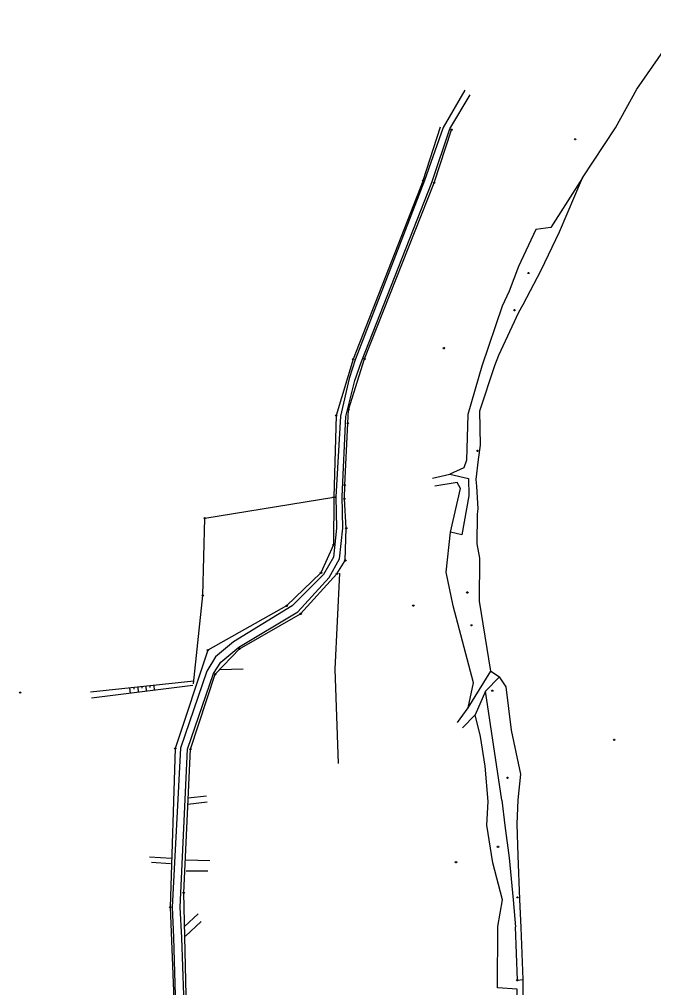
# Model space of a CAD drawing. Extents: x -664960 to -662754, y -993849 to -991145.
# Drawn here: x -664210.8 to -663897.5, y -991740.8 to -991262.9 of the extents above; entities that cross this region are included whole.
import ezdxf

# ---------------------------------------------------------------- set-up
doc = ezdxf.new("R2010")
doc.units = 0
for name, color, linetype in [('Vrstva 13', 7, 'Continuous'), ('Vrstva 18', 7, 'Continuous'), ('Vrstva 27', 7, 'Continuous'), ('Vrstva 6', 7, 'Continuous'), ('Vrstva 63', 7, 'Continuous')]:
    doc.layers.add(name, color=color, linetype=linetype)

msp = doc.modelspace()

# ---------------------------------------------------------------- linework, layer by layer
at = {"layer": 'Vrstva 13'}
for points in [[(-663936.082, -991321.83), (-663935.902, -991322.13), (-663936.082, -991322.43), (-663936.442, -991322.43), (-663936.622, -991322.13), (-663936.442, -991321.83), (-663936.082, -991321.83)], [(-663959.088, -991387.85), (-663958.908, -991388.15), (-663959.088, -991388.45), (-663959.448, -991388.45), (-663959.628, -991388.15), (-663959.448, -991387.85), (-663959.088, -991387.85)], [(-663966.003, -991406.155), (-663965.823, -991406.455), (-663966.003, -991406.755), (-663966.363, -991406.755), (-663966.543, -991406.455), (-663966.363, -991406.155), (-663966.003, -991406.155)], [(-664000.893, -991424.943), (-664000.713, -991425.243), (-664000.893, -991425.543), (-664001.253, -991425.543), (-664001.433, -991425.243), (-664001.253, -991424.943), (-664000.893, -991424.943)], [(-663989.35, -991545.572), (-663989.17, -991545.872), (-663989.35, -991546.172), (-663989.71, -991546.172), (-663989.89, -991545.872), (-663989.71, -991545.572), (-663989.35, -991545.572)], [(-664016.018, -991551.993), (-664015.838, -991552.293), (-664016.018, -991552.593), (-664016.378, -991552.593), (-664016.558, -991552.293), (-664016.378, -991551.993), (-664016.018, -991551.993)], [(-663987.291, -991561.717), (-663987.111, -991562.017), (-663987.291, -991562.317), (-663987.651, -991562.317), (-663987.831, -991562.017), (-663987.651, -991561.717), (-663987.291, -991561.717)], [(-663916.797, -991618.272), (-663916.617, -991618.572), (-663916.797, -991618.872), (-663917.157, -991618.872), (-663917.337, -991618.572), (-663917.157, -991618.272), (-663916.797, -991618.272)], [(-663969.545, -991636.956), (-663969.365, -991637.256), (-663969.545, -991637.556), (-663969.905, -991637.556), (-663970.085, -991637.256), (-663969.905, -991636.956), (-663969.545, -991636.956)], [(-663974.199, -991671.063), (-663974.019, -991671.363), (-663974.199, -991671.663), (-663974.559, -991671.663), (-663974.739, -991671.363), (-663974.559, -991671.063), (-663974.199, -991671.063)], [(-663994.938, -991678.59), (-663994.758, -991678.89), (-663994.938, -991679.19), (-663995.298, -991679.19), (-663995.478, -991678.89), (-663995.298, -991678.59), (-663994.938, -991678.59)]]:
    msp.add_lwpolyline(points, dxfattribs=at)
at = {"layer": 'Vrstva 18'}
for points in [[(-663997.1, -991317.09), (-663996.92, -991317.39), (-663997.1, -991317.69), (-663997.46, -991317.69), (-663997.64, -991317.39), (-663997.46, -991317.09), (-663997.1, -991317.09)], [(-664048.34, -991462), (-664048.16, -991462.3), (-664048.34, -991462.6), (-664048.7, -991462.6), (-664048.88, -991462.3), (-664048.7, -991462), (-664048.34, -991462)], [(-664049.99, -991499.32), (-664049.81, -991499.62), (-664049.99, -991499.92), (-664050.35, -991499.92), (-664050.53, -991499.62), (-664050.35, -991499.32), (-664049.99, -991499.32)], [(-664119.01, -991508.85), (-664118.83, -991509.15), (-664119.01, -991509.45), (-664119.37, -991509.45), (-664119.55, -991509.15), (-664119.37, -991508.85), (-664119.01, -991508.85)], [(-664119.98, -991546.98), (-664119.8, -991547.28), (-664119.98, -991547.58), (-664120.34, -991547.58), (-664120.52, -991547.28), (-664120.34, -991546.98), (-664119.98, -991546.98)], [(-664210.23, -991594.95), (-664210.05, -991595.25), (-664210.23, -991595.55), (-664210.59, -991595.55), (-664210.77, -991595.25), (-664210.59, -991594.95), (-664210.23, -991594.95)], [(-663976.993, -991593.982), (-663976.813, -991594.282), (-663976.993, -991594.582), (-663977.353, -991594.582), (-663977.533, -991594.282), (-663977.353, -991593.982), (-663976.993, -991593.982)], [(-663964.59, -991695.98), (-663964.41, -991696.28), (-663964.59, -991696.58), (-663964.95, -991696.58), (-663965.13, -991696.28), (-663964.95, -991695.98), (-663964.59, -991695.98)], [(-663964.65, -991736.881), (-663964.47, -991737.181), (-663964.65, -991737.481), (-663965.01, -991737.481), (-663965.19, -991737.181), (-663965.01, -991736.881), (-663964.65, -991736.881)]]:
    msp.add_lwpolyline(points, dxfattribs=at)
at = {"layer": 'Vrstva 27'}
for p, q in [((-664011.32, -991342.42), (-664002.8, -991315.95)), ((-664005.94, -991343.56), (-663997.28, -991317.39)), ((-664006.682, -991489.309), (-663998.21, -991487.344)), ((-663994.589, -991491.506), (-664005.557, -991493.34)), ((-663992.826, -991494.463), (-663994.589, -991491.506))]:
    msp.add_line(p, q, dxfattribs=at)
for points in [[(-664011.14, -991342.12), (-664010.96, -991342.42), (-664011.14, -991342.72), (-664011.5, -991342.72), (-664011.68, -991342.42), (-664011.5, -991342.12), (-664011.14, -991342.12)], [(-664011.32, -991342.42), (-664045.93, -991430.61), (-664054.33, -991458.49), (-664055.39, -991498.74), (-664055.6, -991522.31), (-664061.81, -991536.13), (-664078.76, -991552.43), (-664117.73, -991574.23), (-664133.76, -991622.74)], [(-664126.2, -991623.19), (-664114.01, -991586.15), (-664102.07, -991573.65), (-664071.85, -991556.39), (-664053.91, -991536.54), (-664049.78, -991530.04), (-664049.29, -991514.15), (-664050.17, -991499.62), (-664050.07, -991492.88), (-664048.52, -991462.3), (-664048.26, -991455.68), (-664040.26, -991430.5), (-664005.94, -991343.56)], [(-664005.76, -991343.26), (-664005.58, -991343.56), (-664005.76, -991343.86), (-664006.12, -991343.86), (-664006.3, -991343.56), (-664006.12, -991343.26), (-664005.76, -991343.26)], [(-664045.75, -991430.31), (-664045.57, -991430.61), (-664045.75, -991430.91), (-664046.11, -991430.91), (-664046.29, -991430.61), (-664046.11, -991430.31), (-664045.75, -991430.31)], [(-664040.08, -991430.2), (-664039.9, -991430.5), (-664040.08, -991430.8), (-664040.44, -991430.8), (-664040.62, -991430.5), (-664040.44, -991430.2), (-664040.08, -991430.2)], [(-664048.08, -991455.38), (-664047.9, -991455.68), (-664048.08, -991455.98), (-664048.44, -991455.98), (-664048.62, -991455.68), (-664048.44, -991455.38), (-664048.08, -991455.38)], [(-664054.15, -991458.19), (-664053.97, -991458.49), (-664054.15, -991458.79), (-664054.51, -991458.79), (-664054.69, -991458.49), (-664054.51, -991458.19), (-664054.15, -991458.19)], [(-663998.21, -991487.344), (-663989.009, -991489.571), (-663988.786, -991498.045)], [(-664049.89, -991492.58), (-664049.71, -991492.88), (-664049.89, -991493.18), (-664050.25, -991493.18), (-664050.43, -991492.88), (-664050.25, -991492.58), (-664049.89, -991492.58)], [(-663988.786, -991498.045), (-663992.242, -991517.387), (-663997.766, -991515.983), (-663992.826, -991494.463)], [(-664055.21, -991498.44), (-664055.03, -991498.74), (-664055.21, -991499.04), (-664055.57, -991499.04), (-664055.75, -991498.74), (-664055.57, -991498.44), (-664055.21, -991498.44)], [(-664049.11, -991513.85), (-664048.93, -991514.15), (-664049.11, -991514.45), (-664049.47, -991514.45), (-664049.65, -991514.15), (-664049.47, -991513.85), (-664049.11, -991513.85)], [(-664055.42, -991522.01), (-664055.24, -991522.31), (-664055.42, -991522.61), (-664055.78, -991522.61), (-664055.96, -991522.31), (-664055.78, -991522.01), (-664055.42, -991522.01)], [(-664049.6, -991529.74), (-664049.42, -991530.04), (-664049.6, -991530.34), (-664049.96, -991530.34), (-664050.14, -991530.04), (-664049.96, -991529.74), (-664049.6, -991529.74)], [(-664061.63, -991535.83), (-664061.45, -991536.13), (-664061.63, -991536.43), (-664061.99, -991536.43), (-664062.17, -991536.13), (-664061.99, -991535.83), (-664061.63, -991535.83)], [(-664053.73, -991536.24), (-664053.55, -991536.54), (-664053.73, -991536.84), (-664054.09, -991536.84), (-664054.27, -991536.54), (-664054.09, -991536.24), (-664053.73, -991536.24)], [(-664078.58, -991552.13), (-664078.4, -991552.43), (-664078.58, -991552.73), (-664078.94, -991552.73), (-664079.12, -991552.43), (-664078.94, -991552.13), (-664078.58, -991552.13)], [(-664071.67, -991556.09), (-664071.49, -991556.39), (-664071.67, -991556.69), (-664072.03, -991556.69), (-664072.21, -991556.39), (-664072.03, -991556.09), (-664071.67, -991556.09)], [(-664117.55, -991573.93), (-664117.37, -991574.23), (-664117.55, -991574.53), (-664117.91, -991574.53), (-664118.09, -991574.23), (-664117.91, -991573.93), (-664117.55, -991573.93)], [(-664101.89, -991573.35), (-664101.71, -991573.65), (-664101.89, -991573.95), (-664102.25, -991573.95), (-664102.43, -991573.65), (-664102.25, -991573.35), (-664101.89, -991573.35)], [(-664113.83, -991585.85), (-664113.65, -991586.15), (-664113.83, -991586.45), (-664114.19, -991586.45), (-664114.37, -991586.15), (-664114.19, -991585.85), (-664113.83, -991585.85)], [(-663994.324, -991609.966), (-663989.184, -991602.671), (-663977.908, -991584.615), (-663973.672, -991587.46), (-663980.491, -991594.565), (-663985.679, -991606.194), (-663991.89, -991612.645)], [(-664133.76, -991622.74), (-664136.26, -991701.13), (-664134.54, -991746.66), (-664135.91, -991789.46), (-664139.31, -991885.24)], [(-664133.58, -991622.44), (-664133.4, -991622.74), (-664133.58, -991623.04), (-664133.94, -991623.04), (-664134.12, -991622.74), (-664133.94, -991622.44), (-664133.58, -991622.44)], [(-664133.69, -991882.79), (-664128.98, -991790), (-664128.35, -991744.5), (-664129.62, -991693.99), (-664126.2, -991623.19)], [(-664126.02, -991622.89), (-664125.84, -991623.19), (-664126.02, -991623.49), (-664126.38, -991623.49), (-664126.56, -991623.19), (-664126.38, -991622.89), (-664126.02, -991622.89)], [(-664129.44, -991693.69), (-664129.26, -991693.99), (-664129.44, -991694.29), (-664129.8, -991694.29), (-664129.98, -991693.99), (-664129.8, -991693.69), (-664129.44, -991693.69)], [(-664136.08, -991700.83), (-664135.9, -991701.13), (-664136.08, -991701.43), (-664136.44, -991701.43), (-664136.62, -991701.13), (-664136.44, -991700.83), (-664136.08, -991700.83)]]:
    msp.add_lwpolyline(points, dxfattribs=at)
at = {"layer": 'Vrstva 6'}
for p, q in [((-664010.64, -991342.543), (-664044.883, -991430.983)), ((-664045.118, -991441.172), (-664041.827, -991431.838)), ((-664131.215, -991622.621), (-664135.382, -991701.086))]:
    msp.add_line(p, q, dxfattribs=at)
for points in [[(-663990.815, -991297.973), (-664001.427, -991316.382), (-664010.64, -991342.543)], [(-664041.827, -991431.838), (-664007.114, -991343.476), (-663998.176, -991316.944), (-663988.151, -991300.151)], [(-664044.883, -991430.983), (-664047.939, -991440.161), (-664052.166, -991458.767), (-664054.457, -991498.63), (-664054.212, -991514.104), (-664055.597, -991528.381), (-664060.533, -991536.905), (-664076.028, -991552.429), (-664104.985, -991570.214), (-664113.918, -991577.526), (-664118.149, -991584.682), (-664131.215, -991622.621)], [(-664127.809, -991623.225), (-664114.858, -991585.771), (-664111.332, -991580.249), (-664102.399, -991572.859), (-664073.237, -991555.35), (-664057.745, -991538.462), (-664052.683, -991529.261), (-664051.066, -991514.104), (-664051.322, -991498.51), (-664049.513, -991458.887), (-664045.118, -991441.172)], [(-664133.07, -991990.975), (-664134.652, -991882.772), (-664134.591, -991866.892), (-664130.637, -991790.088), (-664129.603, -991744.621), (-664130.516, -991716.181), (-664131.367, -991701.086), (-664127.809, -991623.225)], [(-664135.382, -991701.086), (-664134.591, -991716.121), (-664133.8, -991744.681), (-664135.017, -991790.329), (-664138.423, -991866.892), (-664138.363, -991882.893), (-664136.56, -991981.24)]]:
    msp.add_lwpolyline(points, dxfattribs=at)
at = {"layer": 'Vrstva 63'}
for p, q in [((-664119.19, -991509.15), (-664055.39, -991498.74)), ((-664111.75, -991583.79), (-664100.176, -991583.473)), ((-664124.67, -991589.55), (-664175.58, -991595.05)), ((-664175.09, -991597.78), (-664125.05, -991591.61)), ((-664156.292, -991592.966), (-664156.026, -991595.429)), ((-664154.303, -991592.751), (-664154.216, -991593.562)), ((-664152.315, -991592.537), (-664152.055, -991594.94)), ((-664150.326, -991592.322), (-664150.241, -991593.112)), ((-664148.338, -991592.107), (-664148.085, -991594.45)), ((-664146.35, -991591.892), (-664146.266, -991592.662)), ((-664144.361, -991591.677), (-664144.114, -991593.961)), ((-663972.423, -991648.281), (-663980.491, -991594.565)), ((-664127.36, -991647.18), (-664118.311, -991646.106)), ((-664127.5, -991650.31), (-664118.023, -991649.178)), ((-664135.61, -991677.04), (-664146.437, -991676.473)), ((-664136.19, -991679.8), (-664145.477, -991679.122)), ((-664128.6, -991677.77), (-664116.744, -991678.087)), ((-664128.4, -991683.18), (-664117.703, -991683.179)), ((-664129.19, -991710.6), (-664122.48, -991704.424)), ((-664128.69, -991715.4), (-664120.985, -991708.235)), ((-663964.83, -991737.181), (-663965.775, -991710.788)), ((-663964.83, -991737.181), (-663961.949, -991736.817)), ((-663964.83, -991737.181), (-663964.83, -991737.181))]:
    msp.add_line(p, q, dxfattribs=at)
for points in [[(-663977.908, -991584.615), (-663983.549, -991550.158), (-663983.416, -991528.819), (-663984.753, -991521.779), (-663984.503, -991507.216), (-663984.187, -991504.601), (-663984.769, -991493.365), (-663985.087, -991490.118), (-663984.045, -991480.114), (-663983.088, -991473.139), (-663983.303, -991456.236), (-663975.965, -991433.858), (-663974.027, -991428.691), (-663964.042, -991407.501), (-663961.953, -991403.741), (-663953.118, -991386.803), (-663943.963, -991367.89), (-663932.584, -991341.179), (-663916.413, -991316.501), (-663905.752, -991297.373), (-663887.36, -991270.948), (-663879.354, -991262.947)], [(-663932.584, -991341.179), (-663948.36, -991365.69), (-663955.719, -991366.727), (-663964.204, -991384.91), (-663968.842, -991397.12), (-663972.348, -991404.508), (-663982.303, -991434.154), (-663989.303, -991458.03), (-663989.916, -991480.477), (-663991.291, -991484.356), (-663998.21, -991487.344)], [(-663984.312, -991475.639), (-663984.132, -991475.939), (-663984.312, -991476.239), (-663984.672, -991476.239), (-663984.852, -991475.939), (-663984.672, -991475.639), (-663984.312, -991475.639)], [(-664124.83, -991590.9), (-664120.16, -991547.28), (-664119.19, -991509.15)], [(-663989.184, -991602.671), (-663986.454, -991590.377), (-663996.562, -991552.385), (-664000.008, -991535.837), (-663997.766, -991515.983)], [(-664052.59, -991536.28), (-664054.93, -991583.58), (-664053.29, -991630.21)], [(-663959.715, -991923.798), (-663960.593, -991914.195), (-663961.394, -991895.576), (-663961.372, -991874.837), (-663961.363, -991857.329), (-663961.291, -991844.816), (-663961.073, -991827.104), (-663961.426, -991820.378), (-663961.357, -991810.826), (-663961.455, -991793.652), (-663960.545, -991775.732), (-663962.132, -991752.853), (-663961.949, -991736.817), (-663962.977, -991711.149), (-663963.572, -991697.294), (-663964.386, -991675.576), (-663964.842, -991660.15), (-663964.464, -991648.1), (-663963.049, -991635.434), (-663967.776, -991613.698), (-663970.288, -991592.325), (-663973.672, -991587.46)], [(-663987.098, -991797.174), (-663979.834, -991795.923), (-663974.94, -991795.196), (-663964.388, -991793.101), (-663963.27, -991776.342), (-663964.866, -991752.89), (-663964.975, -991741.576), (-663974.648, -991740.886), (-663974.449, -991710.608), (-663972.188, -991697.495), (-663976.993, -991679.21), (-663979.91, -991660.701), (-663979.251, -991649.053), (-663980.799, -991631.514), (-663983.018, -991616.864), (-663985.679, -991606.194)], [(-663972.423, -991648.281), (-663970.938, -991660.79), (-663968.935, -991676.768), (-663966.851, -991697.449), (-663965.775, -991710.788)]]:
    msp.add_lwpolyline(points, dxfattribs=at)

doc.saveas('drawing.dxf')
